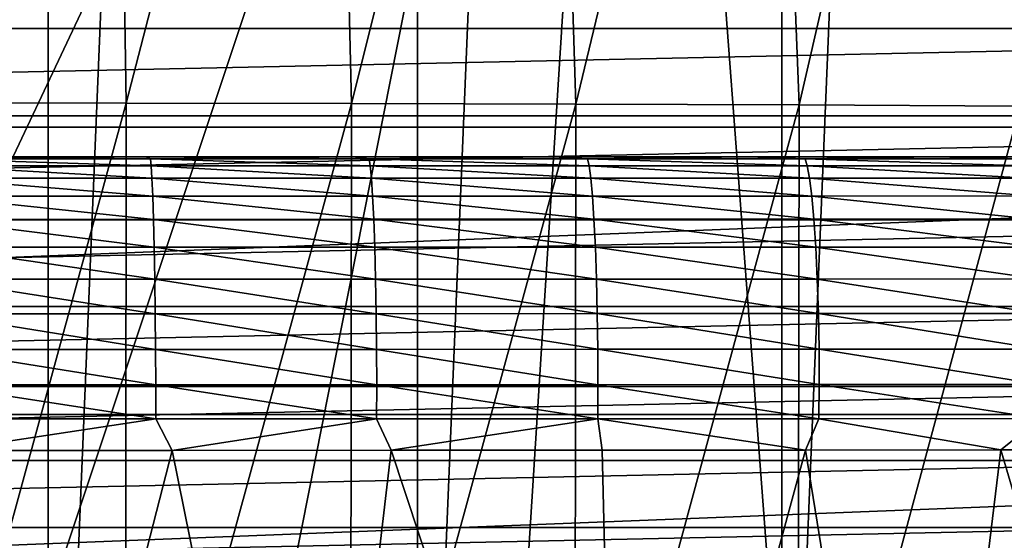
# Model space of a CAD drawing. Header units: metres. Extents: x -104 to 104, y -68 to 90.
# Tile 519 of 656: x 1.43 to 5.53, y 28.69 to 30.86. Entities that reach past the tile are written whole.
import ezdxf

# ---------------------------------------------------------------- set-up
doc = ezdxf.new("R2010")
doc.units = ezdxf.units.M
doc.layers.add('solid_FIT-BATH-153_SW0002', color=7, linetype='CONTINUOUS')

msp = doc.modelspace()

# ---------------------------------------------------------------- linework, layer by layer
at = {"layer": 'solid_FIT-BATH-153_SW0002'}
for points in [[(0, 25.535889, 37.479431), (0, 63.035889, 37.479431), (1.54966, 62.971706, 37.479431)], [(0, 25.535889, 37.479431), (1.54966, 62.971706, 37.479431), (1.54966, 25.600069, 37.479431)], [(1.54966, 25.600069, 37.479431), (1.54966, 62.971706, 37.479431), (3.085949, 62.780117, 37.479431)], [(1.54966, 25.600069, 37.479431), (3.085949, 62.780117, 37.479431), (3.085949, 25.791658, 37.479431)], [(3.085949, 25.791658, 37.479431), (3.085949, 62.780117, 37.479431), (4.602447, 62.462227, 37.479431)], [(3.085949, 25.791658, 37.479431), (4.602447, 62.462227, 37.479431), (4.602447, 26.109547, 37.479431)], [(4.602447, 26.109547, 37.479431), (4.602447, 62.462227, 37.479431), (6.088531, 62.019794, 37.479431)], [(4.602447, 26.109547, 37.479431), (6.088531, 62.019794, 37.479431), (6.088531, 26.551981, 37.479431)], [(-1.43812, 61.224911, -6.203498), (9.643651, 30.285889, -6.203498), (0, 61.285889, -6.203498)], [(0, 61.285889, -6.203498), (9.643651, 30.285889, -6.203498), (1.28216, 61.237415, -6.203498)], [(-2.862983, 61.042995, -6.203498), (9.643651, 30.285889, -6.203498), (-1.43812, 61.224911, -6.203498)], [(1.28216, 61.237415, -6.203498), (9.643651, 30.285889, -6.203498), (2.55339, 61.092987, -6.203498)], [(2.55339, 61.092987, -6.203498), (9.643651, 30.285889, -6.203498), (3.813032, 60.85273, -6.203498)], [(-4.268853, 60.741177, -6.203498), (9.643651, 30.285889, -6.203498), (-2.862983, 61.042995, -6.203498)], [(6.025814, 53.893448, -6.203498), (3.813032, 60.85273, -6.203498), (9.643651, 30.285889, -6.203498)], [(-5.645058, 60.321228, -6.203498), (9.643651, 30.285889, -6.203498), (-4.268853, 60.741177, -6.203498)], [(-6, 54.285889, -6.203498), (9.643651, 30.285889, -6.203498), (-5.645058, 60.321228, -6.203498)], [(-6, 54.285889, -6.203498), (-6.025815, 53.89344, -6.203498), (9.643651, 30.285889, -6.203498)], [(-6.025815, 53.89344, -6.203498), (-6.102284, 53.509499, -6.203498), (9.643651, 30.285889, -6.203498)], [(-6.102284, 53.509499, -6.203498), (-6.228316, 53.137989, -6.203498), (9.643651, 30.285889, -6.203498)], [(-6.228316, 53.137989, -6.203498), (-6.40215, 52.785545, -6.203498), (9.643651, 30.285889, -6.203498)], [(-6.40215, 52.785545, -6.203498), (-6.620113, 52.459511, -6.203498), (9.643651, 30.285889, -6.203498)], [(-6.620113, 52.459511, -6.203498), (-6.878578, 52.164734, -6.203498), (9.643651, 30.285889, -6.203498)], [(-6.878578, 52.164734, -6.203498), (-7.173885, 51.905701, -6.203498), (9.643651, 30.285889, -6.203498)], [(-7.173885, 51.905701, -6.203498), (-7.500308, 51.68771, -6.203498), (9.643651, 30.285889, -6.203498)], [(-7.500308, 51.68771, -6.203498), (-7.851867, 51.514362, -6.203498), (9.643651, 30.285889, -6.203498)], [(-7.851867, 51.514362, -6.203498), (-8.223395, 51.388157, -6.203498), (9.643651, 30.285889, -6.203498)], [(-8.223395, 51.388157, -6.203498), (-8.608751, 51.311546, -6.203498), (9.643651, 30.285889, -6.203498)], [(-9.391253, 51.311546, -6.203498), (-9.643651, 30.285889, -6.203498), (9.643651, 30.285889, -6.203498)], [(-9.000002, 51.285969, -6.203498), (-9.391253, 51.311546, -6.203498), (9.643651, 30.285889, -6.203498)], [(-8.608751, 51.311546, -6.203498), (-9.000002, 51.285969, -6.203498), (9.643651, 30.285889, -6.203498)], [(4, 36.043247, 68.296501), (15.519647, 30.892233, 68.296501), (14.495658, 29.79023, 68.296501)], [(4, 36.043247, 68.296501), (14.495658, 29.79023, 68.296501), (13.393655, 28.766241, 68.296501)], [(4, 36.043247, 68.296501), (13.393655, 28.766241, 68.296501), (12.21831, 27.824938, 68.296501)], [(4, 36.043247, 69.796501), (12.21831, 27.824938, 68.296501), (12.21831, 27.824938, 69.796501)], [(4, 36.043247, 68.296501), (12.21831, 27.824938, 68.296501), (4, 36.043247, 69.796501)], [(4, 36.043247, 69.796501), (12.21831, 27.824938, 69.796501), (4, 35.785889, 69.796501)], [(-4, 35.785889, 69.796501), (4, 35.785889, 69.796501), (-3.258736, 24.046616, 69.796501)], [(4, 35.785889, 69.796501), (-1.635596, 23.851261, 69.796501), (-3.258736, 24.046616, 69.796501)], [(4, 35.785889, 69.796501), (0, 23.785889, 69.796501), (-1.635596, 23.851261, 69.796501)], [(4, 35.785889, 69.796501), (1.635596, 23.851261, 69.796501), (0, 23.785889, 69.796501)], [(4, 35.785889, 69.796501), (3.258736, 24.046616, 69.796501), (1.635596, 23.851261, 69.796501)], [(4, 35.785889, 69.796501), (4.86164, 24.370741, 69.796501), (3.258736, 24.046616, 69.796501)], [(4, 35.785889, 69.796501), (12.21831, 27.824938, 69.796501), (4.86164, 24.370741, 69.796501)], [(0.911659, 33.826557, -19.591988), (1.822289, 33.826054, -19.585861), (0.936019, 30.509092, -18.774965)], [(1.822289, 33.826054, -19.585861), (1.873839, 30.508503, -18.768538), (0.936019, 30.509092, -18.774965)], [(1.822289, 33.826054, -19.585861), (2.732795, 33.82494, -19.571692), (1.873839, 30.508503, -18.768538)], [(2.732795, 33.82494, -19.571692), (2.8113, 30.507183, -18.753607), (1.873839, 30.508503, -18.768538)], [(2.732795, 33.82494, -19.571692), (3.640684, 33.822971, -19.546225), (2.8113, 30.507183, -18.753607)], [(3.640684, 33.822971, -19.546225), (3.74567, 30.504852, -18.726711), (2.8113, 30.507183, -18.753607)], [(3.640684, 33.822971, -19.546225), (4.543465, 33.81992, -19.506207), (3.74567, 30.504852, -18.726711)], [(4.543465, 33.81992, -19.506207), (4.674214, 30.50123, -18.684389), (3.74567, 30.504852, -18.726711)], [(4.543465, 33.81992, -19.506207), (5.438645, 33.815548, -19.448385), (4.674214, 30.50123, -18.684389)], [(5.438645, 33.815548, -19.448385), (5.5942, 30.496038, -18.623177), (4.674214, 30.50123, -18.684389)], [(5.438645, 33.815548, -19.448385), (6.323734, 33.809628, -19.369505), (5.5942, 30.496038, -18.623177)], [(-16.395681, 30.455368, 72.796501), (17.427639, 31.780832, 72.796501), (-17.427748, 31.780983, 72.796501)], [(-16.395681, 30.455368, 72.796501), (16.395548, 30.455212, 72.796501), (17.427639, 31.780832, 72.796501)], [(-10.522905, 31.254065, 50.796501), (-9.959749, 30.818739, 50.796501), (10.522919, 31.254076, 50.796501)], [(-9.959749, 30.818739, 50.796501), (9.95976, 30.818747, 50.796501), (10.522919, 31.254076, 50.796501)], [(-9.959749, 30.818739, 50.796501), (-9.379857, 30.408548, 50.796501), (9.95976, 30.818747, 50.796501)], [(-9.379857, 30.408548, 50.796501), (9.379866, 30.408554, 50.796501), (9.95976, 30.818747, 50.796501)], [(0.936019, 30.509092, -18.774965), (1.873839, 30.508503, -18.768538), (0.933546, 27.073195, -17.986443)], [(1.873839, 30.508503, -18.768538), (1.87078, 27.072592, -17.980204), (0.933546, 27.073195, -17.986443)], [(1.873839, 30.508503, -18.768538), (2.8113, 30.507183, -18.753607), (1.87078, 27.072592, -17.980204)], [(2.8113, 30.507183, -18.753607), (2.807589, 27.071239, -17.9657), (1.87078, 27.072592, -17.980204)], [(2.8113, 30.507183, -18.753607), (3.74567, 30.504852, -18.726711), (2.807589, 27.071239, -17.9657)], [(3.74567, 30.504852, -18.726711), (3.741232, 27.06885, -17.93956), (2.807589, 27.071239, -17.9657)], [(3.74567, 30.504852, -18.726711), (4.674214, 30.50123, -18.684389), (3.741232, 27.06885, -17.93956)], [(4.674214, 30.50123, -18.684389), (4.668969, 27.065134, -17.898415), (3.741232, 27.06885, -17.93956)], [(4.674214, 30.50123, -18.684389), (5.5942, 30.496038, -18.623177), (4.668969, 27.065134, -17.898415)], [(5.5942, 30.496038, -18.623177), (5.588059, 27.059805, -17.838892), (4.668969, 27.065134, -17.898415)], [(-15.262076, 29.213726, 72.796501), (16.395548, 30.455212, 72.796501), (-16.395681, 30.455368, 72.796501)], [(-15.262076, 29.213726, 72.796501), (15.261925, 29.213572, 72.796501), (16.395548, 30.455212, 72.796501)], [(-9.379857, 30.408548, 50.796501), (-8.782283, 30.022951, 50.796501), (9.379866, 30.408554, 50.796501)], [(-8.782283, 30.022951, 50.796501), (8.782289, 30.022955, 50.796501), (9.379866, 30.408554, 50.796501)], [(-9.643651, 30.285889, -6.203498), (8.696607, 30.285889, -13.766337), (9.297713, 30.285889, -13.622594)], [(9.643651, 30.285889, -6.203498), (-9.643651, 30.285889, -6.203498), (9.297713, 30.285889, -13.622594)], [(-9.643651, 30.285889, -6.203498), (8.064724, 30.285889, -13.89553), (8.696607, 30.285889, -13.766337)], [(-9.643651, 30.285889, -6.203498), (7.403144, 30.285889, -14.009045), (8.064724, 30.285889, -13.89553)], [(-9.643651, 30.285889, -6.203498), (6.712044, 30.285889, -14.106255), (7.403144, 30.285889, -14.009045)], [(-9.643651, 30.285889, -6.203498), (5.991248, 30.285889, -14.187785), (6.712044, 30.285889, -14.106255)], [(-9.643651, 30.285889, -6.203498), (5.241307, 30.285889, -14.254383), (5.991248, 30.285889, -14.187785)], [(-9.643651, 30.285889, -6.203498), (4.46154, 30.285889, -14.304722), (5.241307, 30.285889, -14.254383)], [(-9.643651, 30.285889, -6.203498), (3.652628, 30.285889, -14.340127), (4.46154, 30.285889, -14.304722)], [(-9.643651, 30.285889, -6.203498), (2.817166, 30.285889, -14.365325), (3.652628, 30.285889, -14.340127)], [(-9.643651, 30.285889, -6.203498), (1.956018, 30.285889, -14.381892), (2.817166, 30.285889, -14.365325)], [(-9.643651, 30.285889, -6.203498), (1.06832, 30.285889, -14.388253), (1.956018, 30.285889, -14.381892)], [(1.06499, 30.276791, -14.517934), (1.975681, 30.276789, -14.512479), (1.06832, 30.285889, -14.388253)], [(1.978379, 30.247889, -14.651518), (1.975681, 30.276789, -14.512479), (1.06499, 30.276791, -14.517934)], [(1.066362, 30.247892, -14.656977), (1.978379, 30.247889, -14.651518), (1.06499, 30.276791, -14.517934)], [(1.975681, 30.276789, -14.512479), (1.956018, 30.285889, -14.381892), (1.06832, 30.285889, -14.388253)], [(1.975681, 30.276789, -14.512479), (2.817166, 30.285889, -14.365325), (1.956018, 30.285889, -14.381892)], [(1.975681, 30.276789, -14.512479), (2.88548, 30.276789, -14.498066), (2.817166, 30.285889, -14.365325)], [(2.889943, 30.247885, -14.637058), (2.88548, 30.276789, -14.498066), (1.975681, 30.276789, -14.512479)], [(1.978379, 30.247889, -14.651518), (2.889943, 30.247885, -14.637058), (1.975681, 30.276789, -14.512479)], [(2.88548, 30.276789, -14.498066), (3.652628, 30.285889, -14.340127), (2.817166, 30.285889, -14.365325)], [(2.88548, 30.276789, -14.498066), (3.79345, 30.276787, -14.470565), (3.652628, 30.285889, -14.340127)], [(3.800152, 30.247887, -14.609431), (3.79345, 30.276787, -14.470565), (2.88548, 30.276789, -14.498066)], [(2.889943, 30.247885, -14.637058), (3.800152, 30.247887, -14.609431), (2.88548, 30.276789, -14.498066)], [(3.79345, 30.276787, -14.470565), (4.46154, 30.285889, -14.304722), (3.652628, 30.285889, -14.340127)], [(3.79345, 30.276787, -14.470565), (4.698664, 30.276791, -14.425826), (4.46154, 30.285889, -14.304722)], [(4.708107, 30.2479, -14.564467), (4.698664, 30.276791, -14.425826), (3.79345, 30.276787, -14.470565)], [(3.800152, 30.247887, -14.609431), (4.708107, 30.2479, -14.564467), (3.79345, 30.276787, -14.470565)], [(4.698664, 30.276791, -14.425826), (5.241307, 30.285889, -14.254383), (4.46154, 30.285889, -14.304722)], [(4.698664, 30.276791, -14.425826), (5.60022, 30.276796, -14.359659), (5.241307, 30.285889, -14.254383)], [(5.612897, 30.247931, -14.497988), (5.60022, 30.276796, -14.359659), (4.698664, 30.276791, -14.425826)], [(4.708107, 30.2479, -14.564467), (5.612897, 30.247931, -14.497988), (4.698664, 30.276791, -14.425826)], [(5.60022, 30.276796, -14.359659), (5.991248, 30.285889, -14.187785), (5.241307, 30.285889, -14.254383)], [(1.981393, 30.196829, -14.790862), (1.978379, 30.247889, -14.651518), (1.066362, 30.247892, -14.656977)], [(1.068006, 30.196833, -14.796337), (1.981393, 30.196829, -14.790862), (1.066362, 30.247892, -14.656977)], [(2.89471, 30.196827, -14.77634), (2.889943, 30.247885, -14.637058), (1.978379, 30.247889, -14.651518)], [(1.981393, 30.196829, -14.790862), (2.89471, 30.196827, -14.77634), (1.978379, 30.247889, -14.651518)], [(3.807114, 30.196838, -14.748571), (3.800152, 30.247887, -14.609431), (2.889943, 30.247885, -14.637058)], [(2.89471, 30.196827, -14.77634), (3.807114, 30.196838, -14.748571), (2.889943, 30.247885, -14.637058)], [(4.717742, 30.196877, -14.70337), (4.708107, 30.2479, -14.564467), (3.800152, 30.247887, -14.609431)], [(3.807114, 30.196838, -14.748571), (4.717742, 30.196877, -14.70337), (3.800152, 30.247887, -14.609431)], [(5.625696, 30.196953, -14.636578), (5.612897, 30.247931, -14.497988), (4.708107, 30.2479, -14.564467)], [(4.717742, 30.196877, -14.70337), (5.625696, 30.196953, -14.636578), (4.708107, 30.2479, -14.564467)], [(1.984597, 30.122065, -14.925858), (1.981393, 30.196829, -14.790862), (1.068006, 30.196833, -14.796337)], [(1.069854, 30.122065, -14.931355), (1.984597, 30.122065, -14.925858), (1.068006, 30.196833, -14.796337)], [(2.89959, 30.122072, -14.911263), (2.89471, 30.196827, -14.77634), (1.981393, 30.196829, -14.790862)], [(1.984597, 30.122065, -14.925858), (2.89959, 30.122072, -14.911263), (1.981393, 30.196829, -14.790862)], [(3.81406, 30.122108, -14.883348), (3.807114, 30.196838, -14.748571), (2.89471, 30.196827, -14.77634)], [(2.89959, 30.122072, -14.911263), (3.81406, 30.122108, -14.883348), (2.89471, 30.196827, -14.77634)], [(4.727207, 30.122189, -14.837914), (4.717742, 30.196877, -14.70337), (3.807114, 30.196838, -14.748571)], [(3.81406, 30.122108, -14.883348), (4.727207, 30.122189, -14.837914), (3.807114, 30.196838, -14.748571)], [(5.638155, 30.122334, -14.770817), (5.625696, 30.196953, -14.636578), (4.717742, 30.196877, -14.70337)], [(4.727207, 30.122189, -14.837914), (5.638155, 30.122334, -14.770817), (4.717742, 30.196877, -14.70337)], [(1.987795, 30.025284, -15.050979), (1.984597, 30.122065, -14.925858), (1.069854, 30.122065, -14.931355)], [(1.071783, 30.025276, -15.056499), (1.987795, 30.025284, -15.050979), (1.069854, 30.122065, -14.931355)], [(2.904305, 30.025311, -15.036317), (2.89959, 30.122072, -14.911263), (1.984597, 30.122065, -14.925858)], [(1.987795, 30.025284, -15.050979), (2.904305, 30.025311, -15.036317), (1.984597, 30.122065, -14.925858)], [(3.820629, 30.025381, -15.008268), (3.81406, 30.122108, -14.883348), (2.89959, 30.122072, -14.911263)], [(2.904305, 30.025311, -15.036317), (3.820629, 30.025381, -15.008268), (2.89959, 30.122072, -14.911263)], [(4.736042, 30.02552, -14.962618), (4.727207, 30.122189, -14.837914), (3.81406, 30.122108, -14.883348)], [(3.820629, 30.025381, -15.008268), (4.736042, 30.02552, -14.962618), (3.81406, 30.122108, -14.883348)], [(5.649715, 30.025757, -14.895245), (5.638155, 30.122334, -14.770817), (4.727207, 30.122189, -14.837914)], [(4.736042, 30.02552, -14.962618), (5.649715, 30.025757, -14.895245), (4.727207, 30.122189, -14.837914)], [(-8.782283, 30.022951, 50.796501), (-8.168508, 29.662731, 50.796501), (8.782289, 30.022955, 50.796501)], [(-8.168508, 29.662731, 50.796501), (8.168511, 29.662733, 50.796501), (8.782289, 30.022955, 50.796501)], [(1.990774, 29.908979, -15.160484), (1.987795, 30.025284, -15.050979), (1.071783, 30.025276, -15.056499)], [(1.073658, 29.908958, -15.166015), (1.990774, 29.908979, -15.160484), (1.071783, 30.025276, -15.056499)], [(2.908561, 29.909029, -15.145774), (2.904305, 30.025311, -15.036317), (1.987795, 30.025284, -15.050979)], [(1.990774, 29.908979, -15.160484), (2.908561, 29.909029, -15.145774), (1.987795, 30.025284, -15.050979)], [(3.826436, 29.909143, -15.117619), (3.820629, 30.025381, -15.008268), (2.904305, 30.025311, -15.036317)], [(2.908561, 29.909029, -15.145774), (3.826436, 29.909143, -15.117619), (2.904305, 30.025311, -15.036317)], [(4.743766, 29.909357, -15.071794), (4.736042, 30.02552, -14.962618), (3.820629, 30.025381, -15.008268)], [(3.826436, 29.909143, -15.117619), (4.743766, 29.909357, -15.071794), (3.820629, 30.025381, -15.008268)], [(5.659791, 29.909698, -15.004188), (5.649715, 30.025757, -14.895245), (4.736042, 30.02552, -14.962618)], [(4.743766, 29.909357, -15.071794), (5.659791, 29.909698, -15.004188), (4.736042, 30.02552, -14.962618)], [(1.993336, 29.77626, -15.249409), (1.990774, 29.908979, -15.160484), (1.073658, 29.908958, -15.166015)], [(1.075349, 29.776226, -15.25493), (1.993336, 29.77626, -15.249409), (1.073658, 29.908958, -15.166015)], [(2.91209, 29.776339, -15.23468), (2.908561, 29.909029, -15.145774), (1.990774, 29.908979, -15.160484)], [(1.993336, 29.77626, -15.249409), (2.91209, 29.776339, -15.23468), (1.990774, 29.908979, -15.160484)], [(3.831138, 29.776503, -15.206462), (3.826436, 29.909143, -15.117619), (2.908561, 29.909029, -15.145774)], [(2.91209, 29.776339, -15.23468), (3.831138, 29.776503, -15.206462), (2.908561, 29.909029, -15.145774)], [(4.749954, 29.776798, -15.160519), (4.743766, 29.909357, -15.071794), (3.826436, 29.909143, -15.117619)], [(3.831138, 29.776503, -15.206462), (4.749954, 29.776798, -15.160519), (3.826436, 29.909143, -15.117619)], [(5.667871, 29.77726, -15.092736), (5.659791, 29.909698, -15.004188), (4.743766, 29.909357, -15.071794)], [(4.749954, 29.776798, -15.160519), (5.667871, 29.77726, -15.092736), (4.743766, 29.909357, -15.071794)], [(1.995345, 29.632683, -15.315845), (1.993336, 29.77626, -15.249409), (1.075349, 29.776226, -15.25493)], [(1.076755, 29.632639, -15.321334), (1.995345, 29.632683, -15.315845), (1.075349, 29.776226, -15.25493)], [(2.91473, 29.632786, -15.301132), (2.91209, 29.776339, -15.23468), (1.993336, 29.77626, -15.249409)], [(1.995345, 29.632683, -15.315845), (2.91473, 29.632786, -15.301132), (1.993336, 29.77626, -15.249409)], [(3.834554, 29.633001, -15.2729), (3.831138, 29.776503, -15.206462), (2.91209, 29.776339, -15.23468)], [(2.91473, 29.632786, -15.301132), (3.834554, 29.633001, -15.2729), (2.91209, 29.776339, -15.23468)], [(4.754409, 29.633381, -15.226898), (4.749954, 29.776798, -15.160519), (3.831138, 29.776503, -15.206462)], [(3.834554, 29.633001, -15.2729), (4.754409, 29.633381, -15.226898), (3.831138, 29.776503, -15.206462)], [(5.673739, 29.633965, -15.159002), (5.667871, 29.77726, -15.092736), (4.749954, 29.776798, -15.160519)], [(4.754409, 29.633381, -15.226898), (5.673739, 29.633965, -15.159002), (4.749954, 29.776798, -15.160519)], [(-8.168508, 29.662731, 50.796501), (-7.541327, 29.329611, 50.796501), (8.168511, 29.662733, 50.796501)], [(-7.541327, 29.329611, 50.796501), (7.541329, 29.329611, 50.796501), (8.168511, 29.662733, 50.796501)], [(1.996681, 29.484406, -15.358642), (1.995345, 29.632683, -15.315845), (1.076755, 29.632639, -15.321334)], [(1.077781, 29.48436, -15.364075), (1.996681, 29.484406, -15.358642), (1.076755, 29.632639, -15.321334)], [(2.916348, 29.484526, -15.343981), (2.91473, 29.632786, -15.301132), (1.995345, 29.632683, -15.315845)], [(1.996681, 29.484406, -15.358642), (2.916348, 29.484526, -15.343981), (1.995345, 29.632683, -15.315845)], [(3.836547, 29.484783, -15.315784), (3.834554, 29.633001, -15.2729), (2.91473, 29.632786, -15.301132)], [(2.916348, 29.484526, -15.343981), (3.836547, 29.484783, -15.315784), (2.91473, 29.632786, -15.301132)], [(4.756989, 29.485239, -15.269789), (4.754409, 29.633381, -15.226898), (3.834554, 29.633001, -15.2729)], [(3.836547, 29.484783, -15.315784), (4.756989, 29.485239, -15.269789), (3.834554, 29.633001, -15.2729)], [(5.677255, 29.485937, -15.201839), (5.673739, 29.633965, -15.159002), (4.754409, 29.633381, -15.226898)], [(4.756989, 29.485239, -15.269789), (5.677255, 29.485937, -15.201839), (4.754409, 29.633381, -15.226898)], [(1.997251, 29.337183, -15.377402), (1.996681, 29.484406, -15.358642), (1.077781, 29.48436, -15.364075)], [(1.07835, 29.337149, -15.382756), (1.997251, 29.337183, -15.377402), (1.077781, 29.48436, -15.364075)], [(2.916851, 29.337309, -15.362829), (2.916348, 29.484526, -15.343981), (1.996681, 29.484406, -15.358642)], [(1.997251, 29.337183, -15.377402), (2.916851, 29.337309, -15.362829), (1.996681, 29.484406, -15.358642)], [(3.837028, 29.337595, -15.334721), (3.836547, 29.484783, -15.315784), (2.916348, 29.484526, -15.343981)], [(2.916851, 29.337309, -15.362829), (3.837028, 29.337595, -15.334721), (2.916348, 29.484526, -15.343981)], [(4.75762, 29.33811, -15.288792), (4.756989, 29.485239, -15.269789), (3.836547, 29.484783, -15.315784)], [(3.837028, 29.337595, -15.334721), (4.75762, 29.33811, -15.288792), (3.836547, 29.484783, -15.315784)], [(5.678352, 29.338907, -15.220849), (5.677255, 29.485937, -15.201839), (4.756989, 29.485239, -15.269789)], [(4.75762, 29.33811, -15.288792), (5.678352, 29.338907, -15.220849), (4.756989, 29.485239, -15.269789)], [(1.997077, 29.19521, -15.374681), (1.997251, 29.337183, -15.377402), (1.07835, 29.337149, -15.382756)], [(1.07846, 29.1952, -15.379938), (1.997077, 29.19521, -15.374681), (1.07835, 29.337149, -15.382756)], [(1.997077, 29.19521, -15.374681), (2.9163, 29.195326, -15.360228), (1.997251, 29.337183, -15.377402)], [(2.9163, 29.195326, -15.360228), (2.916851, 29.337309, -15.362829), (1.997251, 29.337183, -15.377402)], [(2.9163, 29.195326, -15.360228), (3.836112, 29.195623, -15.332248), (2.916851, 29.337309, -15.362829)], [(3.836112, 29.195623, -15.332248), (3.837028, 29.337595, -15.334721), (2.916851, 29.337309, -15.362829)], [(3.836112, 29.195623, -15.332248), (4.756473, 29.19618, -15.286437), (3.837028, 29.337595, -15.334721)], [(4.756473, 29.19618, -15.286437), (4.75762, 29.33811, -15.288792), (3.837028, 29.337595, -15.334721)], [(4.756473, 29.19618, -15.286437), (5.677268, 29.197058, -15.218549), (4.75762, 29.33811, -15.288792)], [(5.677268, 29.197058, -15.218549), (5.678352, 29.338907, -15.220849), (4.75762, 29.33811, -15.288792)], [(-7.541327, 29.329611, 50.796501), (-6.899371, 29.022915, 50.796501), (7.541329, 29.329611, 50.796501)], [(-6.899371, 29.022915, 50.796501), (6.899371, 29.022915, 50.796501), (7.541329, 29.329611, 50.796501)], [(-14.036263, 28.066034, 72.796501), (15.261925, 29.213572, 72.796501), (-15.262076, 29.213726, 72.796501)], [(-14.036263, 28.066034, 72.796501), (14.036098, 28.065891, 72.796501), (15.261925, 29.213572, 72.796501)], [(1.07846, 29.1952, -15.379938), (1.126253, 29.063814, -15.356226), (1.997077, 29.19521, -15.374681)], [(1.997077, 29.19521, -15.374681), (1.126253, 29.063814, -15.356226), (2.066227, 29.064425, -15.348071)], [(1.997077, 29.19521, -15.374681), (2.066227, 29.064425, -15.348071), (2.9163, 29.195326, -15.360228)], [(2.9163, 29.195326, -15.360228), (2.066227, 29.064425, -15.348071), (2.977127, 29.065323, -15.331621)], [(2.9163, 29.195326, -15.360228), (2.977127, 29.065323, -15.331621), (3.836112, 29.195623, -15.332248)], [(3.836112, 29.195623, -15.332248), (2.977127, 29.065323, -15.331621), (3.855345, 29.065691, -15.304347)], [(3.836112, 29.195623, -15.332248), (4.700428, 29.065622, -15.26409), (4.756473, 29.19618, -15.286437)], [(3.836112, 29.195623, -15.332248), (3.855345, 29.065691, -15.304347), (4.700428, 29.065622, -15.26409)], [(4.756473, 29.19618, -15.286437), (4.700428, 29.065622, -15.26409), (5.514124, 29.066095, -15.208954)], [(4.756473, 29.19618, -15.286437), (5.514124, 29.066095, -15.208954), (5.677268, 29.197058, -15.218549)], [(5.677268, 29.197058, -15.218549), (5.514124, 29.066095, -15.208954), (6.295918, 29.06706, -15.137056)], [(1.331834, 26.213898, -14.723073), (2.066227, 29.064425, -15.348071), (1.126253, 29.063814, -15.356226)], [(1.331834, 26.213898, -14.723073), (2.641972, 26.211977, -14.706618), (2.066227, 29.064425, -15.348071)], [(2.641972, 26.211977, -14.706618), (2.977127, 29.065323, -15.331621), (2.066227, 29.064425, -15.348071)], [(2.641972, 26.211977, -14.706618), (3.922343, 26.207184, -14.669024), (2.977127, 29.065323, -15.331621)], [(3.922343, 26.207184, -14.669024), (3.855345, 29.065691, -15.304347), (2.977127, 29.065323, -15.331621)], [(3.922343, 26.207184, -14.669024), (4.700428, 29.065622, -15.26409), (3.855345, 29.065691, -15.304347)], [(3.922343, 26.207184, -14.669024), (5.16512, 26.198225, -14.60152), (4.700428, 29.065622, -15.26409)], [(5.16512, 26.198225, -14.60152), (5.514124, 29.066095, -15.208954), (4.700428, 29.065622, -15.26409)], [(5.16512, 26.198225, -14.60152), (6.363779, 26.183811, -14.495212), (5.514124, 29.066095, -15.208954)], [(6.363779, 26.183811, -14.495212), (6.295918, 29.06706, -15.137056), (5.514124, 29.066095, -15.208954)], [(-6.899371, 29.022915, 50.796501), (-6.244927, 28.743607, 50.796501), (6.899371, 29.022915, 50.796501)], [(-6.244927, 28.743607, 50.796501), (6.244925, 28.743605, 50.796501), (6.899371, 29.022915, 50.796501)], [(-6.244927, 28.743607, 50.796501), (-5.580533, 28.49288, 50.796501), (6.244925, 28.743605, 50.796501)], [(-5.580533, 28.49288, 50.796501), (5.580529, 28.492878, 50.796501), (6.244925, 28.743605, 50.796501)]]:
    msp.add_3dface(points, dxfattribs=at)

doc.saveas('drawing.dxf')
